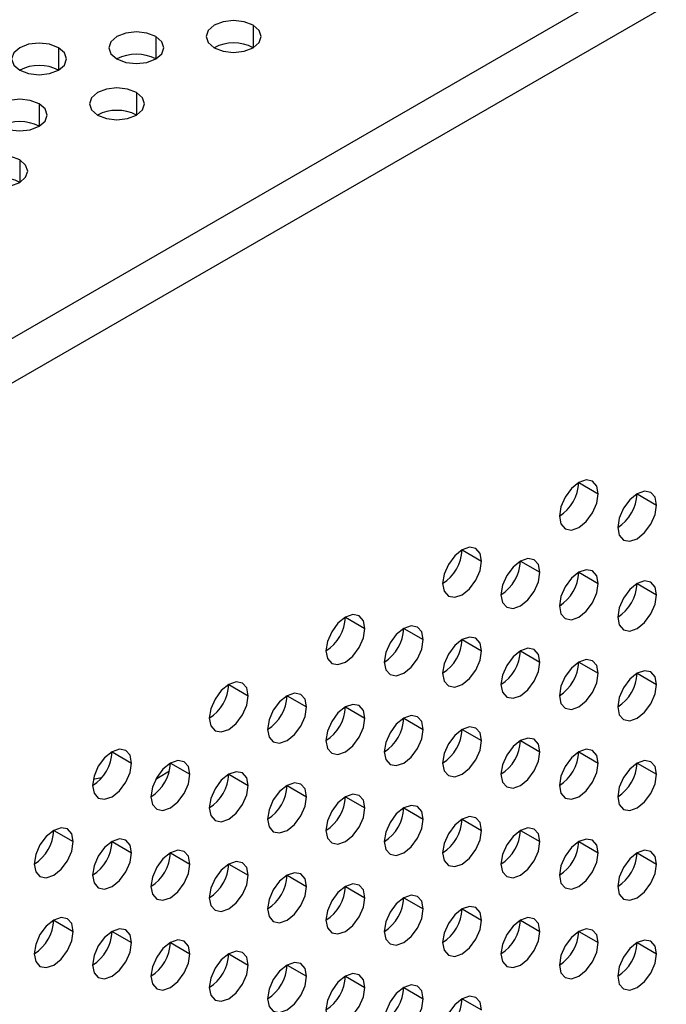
# Model space of a CAD drawing. Header units: millimetres. Extents: x 0 to 1118, y 0 to 864.
# Tile 340 of 397: x 989.92 to 992.27, y 715.98 to 719.57. Entities that reach past the tile are written whole.
import ezdxf

# ---------------------------------------------------------------- set-up
doc = ezdxf.new("R2010")
doc.units = ezdxf.units.MM

msp = doc.modelspace()

# ---------------------------------------------------------------- linework, layer by layer
at = {"color": 7, "linetype": 'Continuous', "lineweight": 25}
for p, q in [((948.5326, 694.5334), (1004.2526, 726.6999)), ((1004.3234, 726.5774), (948.6033, 694.4109)), ((991.949, 717.8824), (992.0197, 717.8416)), ((992.1611, 717.8415), (992.2318, 717.8007)), ((991.5247, 717.6375), (991.5954, 717.5966)), ((991.7369, 717.5966), (991.8076, 717.5558)), ((991.949, 717.5558), (992.0197, 717.5149)), ((992.1611, 717.5149), (992.2318, 717.4741)), ((991.1005, 717.3925), (991.1712, 717.3517)), ((991.3126, 717.3517), (991.3833, 717.3109)), ((991.5247, 717.3108), (991.5954, 717.27)), ((991.7369, 717.27), (991.8076, 717.2292)), ((991.949, 717.2291), (992.0197, 717.1883)), ((992.1611, 717.1883), (992.2318, 717.1475)), ((990.6762, 717.1476), (990.7469, 717.1068)), ((990.8883, 717.1068), (990.959, 717.0659)), ((991.1005, 717.0659), (991.1712, 717.0251)), ((991.3126, 717.0251), (991.3833, 716.9842)), ((991.5247, 716.9842), (991.5954, 716.9434)), ((991.7369, 716.9434), (991.8076, 716.9026)), ((990.2519, 716.9027), (990.3226, 716.8619)), ((991.949, 716.9025), (992.0197, 716.8617)), ((990.4641, 716.8618), (990.5348, 716.821)), ((992.1611, 716.8617), (992.2318, 716.8209)), ((990.2136, 716.8079), (990.1836, 716.8025)), ((990.6762, 716.821), (990.7469, 716.7802)), ((990.8883, 716.7801), (990.959, 716.7393)), ((991.1005, 716.7393), (991.1712, 716.6985)), ((991.3126, 716.6984), (991.3833, 716.6576)), ((991.5247, 716.6576), (991.5954, 716.6168)), ((990.0398, 716.6169), (990.1105, 716.5761)), ((991.7369, 716.6168), (991.8076, 716.5759)), ((990.2519, 716.5761), (990.3226, 716.5352)), ((991.949, 716.5759), (992.0197, 716.5351)), ((990.4641, 716.5352), (990.5348, 716.4944)), ((992.1611, 716.5351), (992.2318, 716.4942)), ((990.6762, 716.4944), (990.7469, 716.4536)), ((990.8883, 716.4535), (990.959, 716.4127)), ((991.1005, 716.4127), (991.1712, 716.3719)), ((991.3126, 716.3718), (991.3833, 716.331)), ((991.5247, 716.331), (991.5954, 716.2902)), ((990.0398, 716.2903), (990.1105, 716.2495)), ((991.7369, 716.2901), (991.8076, 716.2493)), ((990.2519, 716.2495), (990.3226, 716.2086)), ((991.949, 716.2493), (992.0197, 716.2085)), ((990.4641, 716.2086), (990.5348, 716.1678)), ((992.1611, 716.2084), (992.2318, 716.1676)), ((990.6762, 716.1678), (990.7469, 716.1269)), ((990.8883, 716.1269), (990.959, 716.0861)), ((991.1005, 716.0861), (991.1712, 716.0452)), ((991.3126, 716.0452), (991.3833, 716.0044)), ((991.5247, 716.0044), (991.5954, 715.9635))]:
    msp.add_line(p, q, dxfattribs=at)
at = {"color": 8, "linetype": 'Continuous', "lineweight": 25}
for p, q in [((990.7646, 719.5461), (990.7646, 719.4644)), ((990.411, 719.5053), (990.411, 719.4236)), ((990.0575, 719.4644), (990.0575, 719.3828)), ((990.3403, 719.3012), (990.3403, 719.2195)), ((989.9868, 719.2603), (989.9868, 719.1787)), ((989.9161, 719.0562), (989.9161, 718.9746))]:
    msp.add_line(p, q, dxfattribs=at)
at = {"color": 7, "linetype": 'Continuous', "lineweight": 25, "flags": 128}
for points in [[(990.7646, 719.5461), (990.7321, 719.5586), (990.6939, 719.563), (990.6556, 719.5586), (990.6232, 719.5461), (990.6015, 719.5274), (990.5939, 719.5053), (990.6015, 719.4832), (990.6232, 719.4644)], [(990.6232, 719.4644), (990.6556, 719.4519), (990.6939, 719.4475), (990.7321, 719.4519), (990.7646, 719.4644), (990.7863, 719.4832), (990.7939, 719.5053), (990.7863, 719.5274), (990.7646, 719.5461)], [(990.411, 719.5053), (990.3786, 719.5178), (990.3403, 719.5222), (990.3021, 719.5178), (990.2696, 719.5053), (990.2479, 719.4865), (990.2403, 719.4644), (990.2479, 719.4424), (990.2696, 719.4236)], [(990.0575, 719.4644), (990.025, 719.477), (989.9868, 719.4814), (989.9485, 719.477), (989.9161, 719.4644), (989.8944, 719.4457), (989.8868, 719.4236), (989.8944, 719.4015), (989.9161, 719.3828)], [(990.2696, 719.4236), (990.3021, 719.4111), (990.3403, 719.4067), (990.3786, 719.4111), (990.411, 719.4236), (990.4327, 719.4424), (990.4403, 719.4644), (990.4327, 719.4865), (990.411, 719.5053)], [(989.9161, 719.3828), (989.9485, 719.3703), (989.9868, 719.3659), (990.025, 719.3703), (990.0575, 719.3828), (990.0792, 719.4015), (990.0868, 719.4236), (990.0792, 719.4457), (990.0575, 719.4644)], [(990.3403, 719.3012), (990.3079, 719.3137), (990.2696, 719.3181), (990.2313, 719.3137), (990.1989, 719.3012), (990.1772, 719.2824), (990.1696, 719.2603), (990.1772, 719.2382), (990.1989, 719.2195)], [(990.1989, 719.2195), (990.2313, 719.207), (990.2696, 719.2026), (990.3079, 719.207), (990.3403, 719.2195), (990.362, 719.2382), (990.3696, 719.2603), (990.362, 719.2824), (990.3403, 719.3012)], [(989.9868, 719.2603), (989.9543, 719.2729), (989.9161, 719.2773), (989.8778, 719.2729), (989.8453, 719.2603), (989.8237, 719.2416), (989.8161, 719.2195), (989.8237, 719.1974), (989.8453, 719.1787)], [(989.8453, 719.1787), (989.8778, 719.1662), (989.9161, 719.1618), (989.9543, 719.1662), (989.9868, 719.1787), (990.0084, 719.1974), (990.0161, 719.2195), (990.0084, 719.2416), (989.9868, 719.2603)], [(989.9161, 719.0562), (989.8836, 719.0688), (989.8453, 719.0731), (989.8071, 719.0688), (989.7746, 719.0562), (989.753, 719.0375), (989.7453, 719.0154), (989.753, 718.9933), (989.7746, 718.9746)], [(989.7746, 718.9746), (989.8071, 718.9621), (989.8453, 718.9577), (989.8836, 718.9621), (989.9161, 718.9746), (989.9377, 718.9933), (989.9453, 719.0154), (989.9377, 719.0375), (989.9161, 719.0562)], [(992.0197, 717.8416), (992.0143, 717.8697), (991.999, 717.8873), (991.9761, 717.8918), (991.949, 717.8824), (991.9219, 717.8606), (991.899, 717.8296), (991.8837, 717.7943), (991.8783, 717.7599)], [(991.8783, 717.7599), (991.8837, 717.7318), (991.899, 717.7141), (991.9219, 717.7097), (991.949, 717.7191), (991.9761, 717.7409), (991.999, 717.7719), (992.0143, 717.8072), (992.0197, 717.8416)], [(992.2318, 717.8007), (992.2265, 717.8288), (992.2111, 717.8465), (992.1882, 717.8509), (992.1611, 717.8415), (992.1341, 717.8197), (992.1111, 717.7888), (992.0958, 717.7534), (992.0904, 717.7191)], [(992.0904, 717.7191), (992.0958, 717.6909), (992.1111, 717.6733), (992.1341, 717.6688), (992.1611, 717.6782), (992.1882, 717.7001), (992.2111, 717.731), (992.2265, 717.7664), (992.2318, 717.8007)], [(991.5954, 717.5966), (991.5901, 717.6248), (991.5747, 717.6424), (991.5518, 717.6469), (991.5247, 717.6375), (991.4977, 717.6156), (991.4747, 717.5847), (991.4594, 717.5493), (991.454, 717.515)], [(991.454, 717.515), (991.4594, 717.4869), (991.4747, 717.4692), (991.4977, 717.4648), (991.5247, 717.4742), (991.5518, 717.496), (991.5747, 717.5269), (991.5901, 717.5623), (991.5954, 717.5966)], [(991.8076, 717.5558), (991.8022, 717.5839), (991.7869, 717.6016), (991.7639, 717.606), (991.7369, 717.5966), (991.7098, 717.5748), (991.6869, 717.5438), (991.6715, 717.5085), (991.6661, 717.4741)], [(991.6661, 717.4741), (991.6715, 717.446), (991.6869, 717.4284), (991.7098, 717.4239), (991.7369, 717.4333), (991.7639, 717.4551), (991.7869, 717.4861), (991.8022, 717.5214), (991.8076, 717.5558)], [(992.0197, 717.5149), (992.0143, 717.5431), (991.999, 717.5607), (991.9761, 717.5652), (991.949, 717.5558), (991.9219, 717.5339), (991.899, 717.503), (991.8837, 717.4677), (991.8783, 717.4333)], [(991.8783, 717.4333), (991.8837, 717.4052), (991.899, 717.3875), (991.9219, 717.3831), (991.949, 717.3925), (991.9761, 717.4143), (991.999, 717.4452), (992.0143, 717.4806), (992.0197, 717.5149)], [(992.2318, 717.4741), (992.2265, 717.5022), (992.2111, 717.5199), (992.1882, 717.5243), (992.1611, 717.5149), (992.1341, 717.4931), (992.1111, 717.4621), (992.0958, 717.4268), (992.0904, 717.3924)], [(992.0904, 717.3924), (992.0958, 717.3643), (992.1111, 717.3467), (992.1341, 717.3422), (992.1611, 717.3516), (992.1882, 717.3735), (992.2111, 717.4044), (992.2265, 717.4397), (992.2318, 717.4741)], [(991.1712, 717.3517), (991.1658, 717.3798), (991.1505, 717.3975), (991.1275, 717.4019), (991.1005, 717.3925), (991.0734, 717.3707), (991.0505, 717.3398), (991.0351, 717.3044), (991.0298, 717.2701)], [(991.3833, 717.3109), (991.3779, 717.339), (991.3626, 717.3566), (991.3397, 717.3611), (991.3126, 717.3517), (991.2855, 717.3299), (991.2626, 717.2989), (991.2473, 717.2636), (991.2419, 717.2292)], [(991.0298, 717.2701), (991.0351, 717.2419), (991.0505, 717.2243), (991.0734, 717.2198), (991.1005, 717.2292), (991.1275, 717.2511), (991.1505, 717.282), (991.1658, 717.3174), (991.1712, 717.3517)], [(991.2419, 717.2292), (991.2473, 717.2011), (991.2626, 717.1834), (991.2855, 717.179), (991.3126, 717.1884), (991.3397, 717.2102), (991.3626, 717.2412), (991.3779, 717.2765), (991.3833, 717.3109)], [(991.5954, 717.27), (991.5901, 717.2982), (991.5747, 717.3158), (991.5518, 717.3203), (991.5247, 717.3108), (991.4977, 717.289), (991.4747, 717.2581), (991.4594, 717.2227), (991.454, 717.1884)], [(991.454, 717.1884), (991.4594, 717.1602), (991.4747, 717.1426), (991.4977, 717.1381), (991.5247, 717.1475), (991.5518, 717.1694), (991.5747, 717.2003), (991.5901, 717.2357), (991.5954, 717.27)], [(991.8076, 717.2292), (991.8022, 717.2573), (991.7869, 717.275), (991.7639, 717.2794), (991.7369, 717.27), (991.7098, 717.2482), (991.6869, 717.2172), (991.6715, 717.1819), (991.6661, 717.1475)], [(991.6661, 717.1475), (991.6715, 717.1194), (991.6869, 717.1017), (991.7098, 717.0973), (991.7369, 717.1067), (991.7639, 717.1285), (991.7869, 717.1595), (991.8022, 717.1948), (991.8076, 717.2292)], [(992.0197, 717.1883), (992.0143, 717.2165), (991.999, 717.2341), (991.9761, 717.2386), (991.949, 717.2292), (991.9219, 717.2073), (991.899, 717.1764), (991.8837, 717.141), (991.8783, 717.1067)], [(991.8783, 717.1067), (991.8837, 717.0785), (991.899, 717.0609), (991.9219, 717.0564), (991.949, 717.0658), (991.9761, 717.0877), (991.999, 717.1186), (992.0143, 717.154), (992.0197, 717.1883)], [(992.2318, 717.1475), (992.2265, 717.1756), (992.2111, 717.1933), (992.1882, 717.1977), (992.1611, 717.1883), (992.1341, 717.1665), (992.1111, 717.1355), (992.0958, 717.1002), (992.0904, 717.0658)], [(990.7469, 717.1068), (990.7415, 717.1349), (990.7262, 717.1526), (990.7033, 717.157), (990.6762, 717.1476), (990.6491, 717.1258), (990.6262, 717.0948), (990.6109, 717.0595), (990.6055, 717.0251)], [(992.0904, 717.0658), (992.0958, 717.0377), (992.1111, 717.0201), (992.1341, 717.0156), (992.1611, 717.025), (992.1882, 717.0468), (992.2111, 717.0778), (992.2265, 717.1131), (992.2318, 717.1475)], [(990.959, 717.0659), (990.9537, 717.0941), (990.9383, 717.1117), (990.9154, 717.1162), (990.8883, 717.1068), (990.8613, 717.0849), (990.8383, 717.054), (990.823, 717.0187), (990.8176, 716.9843)], [(990.6055, 717.0251), (990.6109, 716.997), (990.6262, 716.9794), (990.6491, 716.9749), (990.6762, 716.9843), (990.7033, 717.0061), (990.7262, 717.0371), (990.7415, 717.0724), (990.7469, 717.1068)], [(991.1712, 717.0251), (991.1658, 717.0532), (991.1505, 717.0709), (991.1275, 717.0753), (991.1005, 717.0659), (991.0734, 717.0441), (991.0505, 717.0131), (991.0351, 716.9778), (991.0298, 716.9435)], [(990.8176, 716.9843), (990.823, 716.9562), (990.8383, 716.9385), (990.8613, 716.9341), (990.8883, 716.9435), (990.9154, 716.9653), (990.9383, 716.9962), (990.9537, 717.0316), (990.959, 717.0659)], [(991.0298, 716.9435), (991.0351, 716.9153), (991.0505, 716.8977), (991.0734, 716.8932), (991.1005, 716.9026), (991.1275, 716.9245), (991.1505, 716.9554), (991.1658, 716.9907), (991.1712, 717.0251)], [(991.3833, 716.9842), (991.3779, 717.0124), (991.3626, 717.03), (991.3397, 717.0345), (991.3126, 717.0251), (991.2855, 717.0032), (991.2626, 716.9723), (991.2473, 716.937), (991.2419, 716.9026)], [(991.2419, 716.9026), (991.2473, 716.8745), (991.2626, 716.8568), (991.2855, 716.8524), (991.3126, 716.8618), (991.3397, 716.8836), (991.3626, 716.9146), (991.3779, 716.9499), (991.3833, 716.9842)], [(991.5954, 716.9434), (991.5901, 716.9715), (991.5747, 716.9892), (991.5518, 716.9936), (991.5247, 716.9842), (991.4977, 716.9624), (991.4747, 716.9315), (991.4594, 716.8961), (991.454, 716.8618)], [(991.454, 716.8618), (991.4594, 716.8336), (991.4747, 716.816), (991.4977, 716.8115), (991.5247, 716.8209), (991.5518, 716.8428), (991.5747, 716.8737), (991.5901, 716.909), (991.5954, 716.9434)], [(991.8076, 716.9026), (991.8022, 716.9307), (991.7869, 716.9483), (991.7639, 716.9528), (991.7369, 716.9434), (991.7098, 716.9215), (991.6869, 716.8906), (991.6715, 716.8553), (991.6661, 716.8209)], [(990.3226, 716.8619), (990.3173, 716.89), (990.3019, 716.9076), (990.279, 716.9121), (990.2519, 716.9027), (990.2249, 716.8809), (990.2019, 716.8499), (990.1866, 716.8146), (990.1812, 716.7802)], [(991.6661, 716.8209), (991.6715, 716.7928), (991.6869, 716.7751), (991.7098, 716.7707), (991.7369, 716.7801), (991.7639, 716.8019), (991.7869, 716.8329), (991.8022, 716.8682), (991.8076, 716.9026)], [(992.0197, 716.8617), (992.0143, 716.8898), (991.999, 716.9075), (991.9761, 716.9119), (991.949, 716.9025), (991.9219, 716.8807), (991.899, 716.8498), (991.8837, 716.8144), (991.8783, 716.7801)], [(990.1812, 716.7802), (990.1866, 716.7521), (990.2019, 716.7344), (990.2249, 716.73), (990.2519, 716.7394), (990.279, 716.7612), (990.3019, 716.7922), (990.3173, 716.8275), (990.3226, 716.8619)], [(990.5348, 716.821), (990.5294, 716.8492), (990.5141, 716.8668), (990.4911, 716.8713), (990.4641, 716.8619), (990.437, 716.84), (990.4141, 716.8091), (990.3987, 716.7737), (990.3934, 716.7394)], [(991.8783, 716.7801), (991.8837, 716.7519), (991.899, 716.7343), (991.9219, 716.7298), (991.949, 716.7392), (991.9761, 716.7611), (991.999, 716.792), (992.0143, 716.8274), (992.0197, 716.8617)], [(992.2318, 716.8209), (992.2265, 716.849), (992.2111, 716.8666), (992.1882, 716.8711), (992.1611, 716.8617), (992.1341, 716.8399), (992.1111, 716.8089), (992.0958, 716.7736), (992.0904, 716.7392)], [(990.4108, 716.8032), (990.4206, 716.8087), (990.4604, 716.8339)], [(990.7469, 716.7802), (990.7415, 716.8083), (990.7262, 716.826), (990.7033, 716.8304), (990.6762, 716.821), (990.6491, 716.7992), (990.6262, 716.7682), (990.6109, 716.7329), (990.6055, 716.6985)], [(990.3934, 716.7394), (990.3987, 716.7112), (990.4141, 716.6936), (990.437, 716.6891), (990.4641, 716.6985), (990.4911, 716.7204), (990.5141, 716.7513), (990.5294, 716.7867), (990.5348, 716.821)], [(990.959, 716.7393), (990.9537, 716.7675), (990.9383, 716.7851), (990.9154, 716.7896), (990.8883, 716.7802), (990.8613, 716.7583), (990.8383, 716.7274), (990.823, 716.692), (990.8176, 716.6577)], [(992.0904, 716.7392), (992.0958, 716.7111), (992.1111, 716.6934), (992.1341, 716.689), (992.1611, 716.6984), (992.1882, 716.7202), (992.2111, 716.7512), (992.2265, 716.7865), (992.2318, 716.8209)], [(990.6055, 716.6985), (990.6109, 716.6704), (990.6262, 716.6527), (990.6491, 716.6483), (990.6762, 716.6577), (990.7033, 716.6795), (990.7262, 716.7105), (990.7415, 716.7458), (990.7469, 716.7802)], [(990.8176, 716.6577), (990.823, 716.6295), (990.8383, 716.6119), (990.8613, 716.6074), (990.8883, 716.6168), (990.9154, 716.6387), (990.9383, 716.6696), (990.9537, 716.705), (990.959, 716.7393)], [(991.1712, 716.6985), (991.1658, 716.7266), (991.1505, 716.7443), (991.1275, 716.7487), (991.1005, 716.7393), (991.0734, 716.7175), (991.0505, 716.6865), (991.0351, 716.6512), (991.0298, 716.6168)], [(991.0298, 716.6168), (991.0351, 716.5887), (991.0505, 716.5711), (991.0734, 716.5666), (991.1005, 716.576), (991.1275, 716.5978), (991.1505, 716.6288), (991.1658, 716.6641), (991.1712, 716.6985)], [(991.3833, 716.6576), (991.3779, 716.6858), (991.3626, 716.7034), (991.3397, 716.7079), (991.3126, 716.6985), (991.2855, 716.6766), (991.2626, 716.6457), (991.2473, 716.6103), (991.2419, 716.576)], [(991.2419, 716.576), (991.2473, 716.5478), (991.2626, 716.5302), (991.2855, 716.5257), (991.3126, 716.5352), (991.3397, 716.557), (991.3626, 716.5879), (991.3779, 716.6233), (991.3833, 716.6576)], [(991.5954, 716.6168), (991.5901, 716.6449), (991.5747, 716.6626), (991.5518, 716.667), (991.5247, 716.6576), (991.4977, 716.6358), (991.4747, 716.6048), (991.4594, 716.5695), (991.454, 716.5351)], [(990.1105, 716.5761), (990.1051, 716.6042), (990.0898, 716.6219), (990.0669, 716.6263), (990.0398, 716.6169), (990.0127, 716.5951), (989.9898, 716.5641), (989.9745, 716.5288), (989.9691, 716.4945)], [(991.454, 716.5351), (991.4594, 716.507), (991.4747, 716.4894), (991.4977, 716.4849), (991.5247, 716.4943), (991.5518, 716.5161), (991.5747, 716.5471), (991.5901, 716.5824), (991.5954, 716.6168)], [(991.8076, 716.5759), (991.8022, 716.6041), (991.7869, 716.6217), (991.7639, 716.6262), (991.7369, 716.6168), (991.7098, 716.5949), (991.6869, 716.564), (991.6715, 716.5286), (991.6661, 716.4943)], [(989.9691, 716.4945), (989.9745, 716.4663), (989.9898, 716.4487), (990.0127, 716.4442), (990.0398, 716.4536), (990.0669, 716.4755), (990.0898, 716.5064), (990.1051, 716.5417), (990.1105, 716.5761)], [(990.3226, 716.5352), (990.3173, 716.5634), (990.3019, 716.581), (990.279, 716.5855), (990.2519, 716.5761), (990.2249, 716.5542), (990.2019, 716.5233), (990.1866, 716.488), (990.1812, 716.4536)], [(991.6661, 716.4943), (991.6715, 716.4662), (991.6869, 716.4485), (991.7098, 716.4441), (991.7369, 716.4535), (991.7639, 716.4753), (991.7869, 716.5062), (991.8022, 716.5416), (991.8076, 716.5759)], [(992.0197, 716.5351), (992.0143, 716.5632), (991.999, 716.5809), (991.9761, 716.5853), (991.949, 716.5759), (991.9219, 716.5541), (991.899, 716.5231), (991.8837, 716.4878), (991.8783, 716.4534)], [(990.1812, 716.4536), (990.1866, 716.4255), (990.2019, 716.4078), (990.2249, 716.4034), (990.2519, 716.4128), (990.279, 716.4346), (990.3019, 716.4656), (990.3173, 716.5009), (990.3226, 716.5352)], [(990.5348, 716.4944), (990.5294, 716.5225), (990.5141, 716.5402), (990.4911, 716.5446), (990.4641, 716.5352), (990.437, 716.5134), (990.4141, 716.4825), (990.3987, 716.4471), (990.3934, 716.4128)], [(991.8783, 716.4534), (991.8837, 716.4253), (991.899, 716.4077), (991.9219, 716.4032), (991.949, 716.4126), (991.9761, 716.4345), (991.999, 716.4654), (992.0143, 716.5007), (992.0197, 716.5351)], [(992.2318, 716.4942), (992.2265, 716.5224), (992.2111, 716.54), (992.1882, 716.5445), (992.1611, 716.5351), (992.1341, 716.5132), (992.1111, 716.4823), (992.0958, 716.447), (992.0904, 716.4126)], [(990.7469, 716.4536), (990.7415, 716.4817), (990.7262, 716.4993), (990.7033, 716.5038), (990.6762, 716.4944), (990.6491, 716.4726), (990.6262, 716.4416), (990.6109, 716.4063), (990.6055, 716.3719)], [(990.3934, 716.4128), (990.3987, 716.3846), (990.4141, 716.367), (990.437, 716.3625), (990.4641, 716.3719), (990.4911, 716.3938), (990.5141, 716.4247), (990.5294, 716.46), (990.5348, 716.4944)], [(992.0904, 716.4126), (992.0958, 716.3845), (992.1111, 716.3668), (992.1341, 716.3624), (992.1611, 716.3718), (992.1882, 716.3936), (992.2111, 716.4245), (992.2265, 716.4599), (992.2318, 716.4942)], [(990.6055, 716.3719), (990.6109, 716.3438), (990.6262, 716.3261), (990.6491, 716.3217), (990.6762, 716.3311), (990.7033, 716.3529), (990.7262, 716.3839), (990.7415, 716.4192), (990.7469, 716.4536)], [(990.959, 716.4127), (990.9537, 716.4408), (990.9383, 716.4585), (990.9154, 716.4629), (990.8883, 716.4535), (990.8613, 716.4317), (990.8383, 716.4008), (990.823, 716.3654), (990.8176, 716.3311)], [(990.8176, 716.3311), (990.823, 716.3029), (990.8383, 716.2853), (990.8613, 716.2808), (990.8883, 716.2902), (990.9154, 716.3121), (990.9383, 716.343), (990.9537, 716.3784), (990.959, 716.4127)], [(991.1712, 716.3719), (991.1658, 716.4), (991.1505, 716.4176), (991.1275, 716.4221), (991.1005, 716.4127), (991.0734, 716.3909), (991.0505, 716.3599), (991.0351, 716.3246), (991.0298, 716.2902)], [(991.0298, 716.2902), (991.0351, 716.2621), (991.0505, 716.2444), (991.0734, 716.24), (991.1005, 716.2494), (991.1275, 716.2712), (991.1505, 716.3022), (991.1658, 716.3375), (991.1712, 716.3719)], [(991.3833, 716.331), (991.3779, 716.3592), (991.3626, 716.3768), (991.3397, 716.3813), (991.3126, 716.3718), (991.2855, 716.35), (991.2626, 716.3191), (991.2473, 716.2837), (991.2419, 716.2494)], [(991.2419, 716.2494), (991.2473, 716.2212), (991.2626, 716.2036), (991.2855, 716.1991), (991.3126, 716.2085), (991.3397, 716.2304), (991.3626, 716.2613), (991.3779, 716.2967), (991.3833, 716.331)], [(991.5954, 716.2902), (991.5901, 716.3183), (991.5747, 716.3359), (991.5518, 716.3404), (991.5247, 716.331), (991.4977, 716.3092), (991.4747, 716.2782), (991.4594, 716.2429), (991.454, 716.2085)], [(990.1105, 716.2495), (990.1051, 716.2776), (990.0898, 716.2953), (990.0669, 716.2997), (990.0398, 716.2903), (990.0127, 716.2685), (989.9898, 716.2375), (989.9745, 716.2022), (989.9691, 716.1678)], [(991.454, 716.2085), (991.4594, 716.1804), (991.4747, 716.1627), (991.4977, 716.1583), (991.5247, 716.1677), (991.5518, 716.1895), (991.5747, 716.2205), (991.5901, 716.2558), (991.5954, 716.2902)], [(991.8076, 716.2493), (991.8022, 716.2775), (991.7869, 716.2951), (991.7639, 716.2996), (991.7369, 716.2902), (991.7098, 716.2683), (991.6869, 716.2374), (991.6715, 716.202), (991.6661, 716.1677)], [(989.9691, 716.1678), (989.9745, 716.1397), (989.9898, 716.1221), (990.0127, 716.1176), (990.0398, 716.127), (990.0669, 716.1488), (990.0898, 716.1798), (990.1051, 716.2151), (990.1105, 716.2495)], [(990.3226, 716.2086), (990.3173, 716.2368), (990.3019, 716.2544), (990.279, 716.2589), (990.2519, 716.2495), (990.2249, 716.2276), (990.2019, 716.1967), (990.1866, 716.1613), (990.1812, 716.127)], [(991.6661, 716.1677), (991.6715, 716.1395), (991.6869, 716.1219), (991.7098, 716.1174), (991.7369, 716.1268), (991.7639, 716.1487), (991.7869, 716.1796), (991.8022, 716.215), (991.8076, 716.2493)], [(992.0197, 716.2085), (992.0143, 716.2366), (991.999, 716.2543), (991.9761, 716.2587), (991.949, 716.2493), (991.9219, 716.2275), (991.899, 716.1965), (991.8837, 716.1612), (991.8783, 716.1268)], [(990.5348, 716.1678), (990.5294, 716.1959), (990.5141, 716.2136), (990.4911, 716.218), (990.4641, 716.2086), (990.437, 716.1868), (990.4141, 716.1558), (990.3987, 716.1205), (990.3934, 716.0861)], [(992.2318, 716.1676), (992.2265, 716.1958), (992.2111, 716.2134), (992.1882, 716.2179), (992.1611, 716.2085), (992.1341, 716.1866), (992.1111, 716.1557), (992.0958, 716.1203), (992.0904, 716.086)], [(990.1812, 716.127), (990.1866, 716.0989), (990.2019, 716.0812), (990.2249, 716.0768), (990.2519, 716.0862), (990.279, 716.108), (990.3019, 716.1389), (990.3173, 716.1743), (990.3226, 716.2086)], [(990.7469, 716.1269), (990.7415, 716.1551), (990.7262, 716.1727), (990.7033, 716.1772), (990.6762, 716.1678), (990.6491, 716.1459), (990.6262, 716.115), (990.6109, 716.0797), (990.6055, 716.0453)], [(991.8783, 716.1268), (991.8837, 716.0987), (991.899, 716.081), (991.9219, 716.0766), (991.949, 716.086), (991.9761, 716.1078), (991.999, 716.1388), (992.0143, 716.1741), (992.0197, 716.2085)], [(990.3934, 716.0861), (990.3987, 716.058), (990.4141, 716.0404), (990.437, 716.0359), (990.4641, 716.0453), (990.4911, 716.0671), (990.5141, 716.0981), (990.5294, 716.1334), (990.5348, 716.1678)], [(992.0904, 716.086), (992.0958, 716.0578), (992.1111, 716.0402), (992.1341, 716.0357), (992.1611, 716.0452), (992.1882, 716.067), (992.2111, 716.0979), (992.2265, 716.1333), (992.2318, 716.1676)], [(990.6055, 716.0453), (990.6109, 716.0172), (990.6262, 715.9995), (990.6491, 715.9951), (990.6762, 716.0045), (990.7033, 716.0263), (990.7262, 716.0572), (990.7415, 716.0926), (990.7469, 716.1269)], [(990.959, 716.0861), (990.9537, 716.1142), (990.9383, 716.1319), (990.9154, 716.1363), (990.8883, 716.1269), (990.8613, 716.1051), (990.8383, 716.0741), (990.823, 716.0388), (990.8176, 716.0044)], [(990.8176, 716.0044), (990.823, 715.9763), (990.8383, 715.9587), (990.8613, 715.9542), (990.8883, 715.9636), (990.9154, 715.9855), (990.9383, 716.0164), (990.9537, 716.0517), (990.959, 716.0861)], [(991.1712, 716.0452), (991.1658, 716.0734), (991.1505, 716.091), (991.1275, 716.0955), (991.1005, 716.0861), (991.0734, 716.0642), (991.0505, 716.0333), (991.0351, 715.998), (991.0298, 715.9636)], [(991.0298, 715.9636), (991.0351, 715.9355), (991.0505, 715.9178), (991.0734, 715.9134), (991.1005, 715.9228), (991.1275, 715.9446), (991.1505, 715.9755), (991.1658, 716.0109), (991.1712, 716.0452)], [(991.3833, 716.0044), (991.3779, 716.0325), (991.3626, 716.0502), (991.3397, 716.0546), (991.3126, 716.0452), (991.2855, 716.0234), (991.2626, 715.9925), (991.2473, 715.9571), (991.2419, 715.9228)], [(991.2419, 715.9228), (991.2473, 715.8946), (991.2626, 715.877), (991.2855, 715.8725), (991.3126, 715.8819), (991.3397, 715.9038), (991.3626, 715.9347), (991.3779, 715.97), (991.3833, 716.0044)], [(991.5954, 715.9635), (991.5901, 715.9917), (991.5747, 716.0093), (991.5518, 716.0138), (991.5247, 716.0044), (991.4977, 715.9825), (991.4747, 715.9516), (991.4594, 715.9163), (991.454, 715.8819)]]:
    msp.add_lwpolyline(points, dxfattribs=at)
at = {"color": 7, "linetype": 'Continuous', "lineweight": 25}
for centre, start, end in [((990.6939, 719.328), 62.61, 117.3846), ((990.3403, 719.2871), 62.61, 117.3846), ((989.9868, 719.2463), 62.61, 117.3846), ((990.2696, 719.083), 62.61, 117.3846), ((989.9161, 719.0422), 62.61, 117.3846), ((989.8453, 718.8381), 62.61, 117.3846), ((991.7955, 717.8894), 302.6055, 357.3945), ((992.0076, 717.8485), 302.6055, 357.3945), ((991.3712, 717.6444), 302.6055, 357.3945), ((991.5833, 717.6036), 302.6055, 357.3945), ((991.7955, 717.5627), 302.6055, 357.3945), ((992.0076, 717.5219), 302.6055, 357.3945), ((990.9469, 717.3995), 302.6055, 357.3945), ((991.1591, 717.3587), 302.6055, 357.3945), ((991.3712, 717.3178), 302.6055, 357.3945), ((991.5833, 717.277), 302.6055, 357.3945), ((991.7955, 717.2361), 302.6055, 357.3945), ((992.0076, 717.1953), 302.6055, 357.3945), ((990.5227, 717.1546), 302.6055, 357.3945), ((990.7348, 717.1137), 302.6055, 357.3945), ((990.9469, 717.0729), 302.6055, 357.3945), ((991.1591, 717.0321), 302.6055, 357.3945), ((991.3712, 716.9912), 302.6055, 357.3945), ((991.5833, 716.9504), 302.6055, 357.3945), ((990.0984, 716.9097), 302.6055, 357.3945), ((991.7955, 716.9095), 302.6055, 357.3945), ((990.3105, 716.8688), 302.6055, 357.3945), ((992.0076, 716.8687), 302.6055, 357.3945), ((990.5227, 716.828), 302.6055, 357.3945), ((990.7348, 716.7871), 302.6055, 357.3945), ((990.9469, 716.7463), 302.6055, 357.3945), ((991.1591, 716.7054), 302.6055, 357.3945), ((991.3712, 716.6646), 302.6055, 357.3945), ((989.8863, 716.6239), 302.6055, 357.3945), ((991.5833, 716.6237), 302.6055, 357.3945), ((990.0984, 716.5831), 302.6055, 357.3945), ((991.7955, 716.5829), 302.6055, 357.3945), ((990.3105, 716.5422), 302.6055, 357.3945), ((992.0076, 716.542), 302.6055, 357.3945), ((990.5227, 716.5014), 302.6055, 357.3945), ((990.7348, 716.4605), 302.6055, 357.3945), ((990.9469, 716.4197), 302.6055, 357.3945), ((991.1591, 716.3788), 302.6055, 357.3945), ((991.3712, 716.338), 302.6055, 357.3945), ((989.8863, 716.2973), 302.6055, 357.3945), ((991.5833, 716.2971), 302.6055, 357.3945), ((990.0984, 716.2564), 302.6055, 357.3945), ((991.7955, 716.2563), 302.6055, 357.3945), ((990.3105, 716.2156), 302.6055, 357.3945), ((992.0076, 716.2154), 302.6055, 357.3945), ((990.5227, 716.1747), 302.6055, 357.3945), ((990.7348, 716.1339), 302.6055, 357.3945), ((990.9469, 716.0931), 302.6055, 357.3945), ((991.1591, 716.0522), 302.6055, 357.3945), ((991.3712, 716.0114), 302.6055, 357.3945)]:
    msp.add_arc(centre, 0.1537, start, end, dxfattribs=at)

doc.saveas('drawing.dxf')
